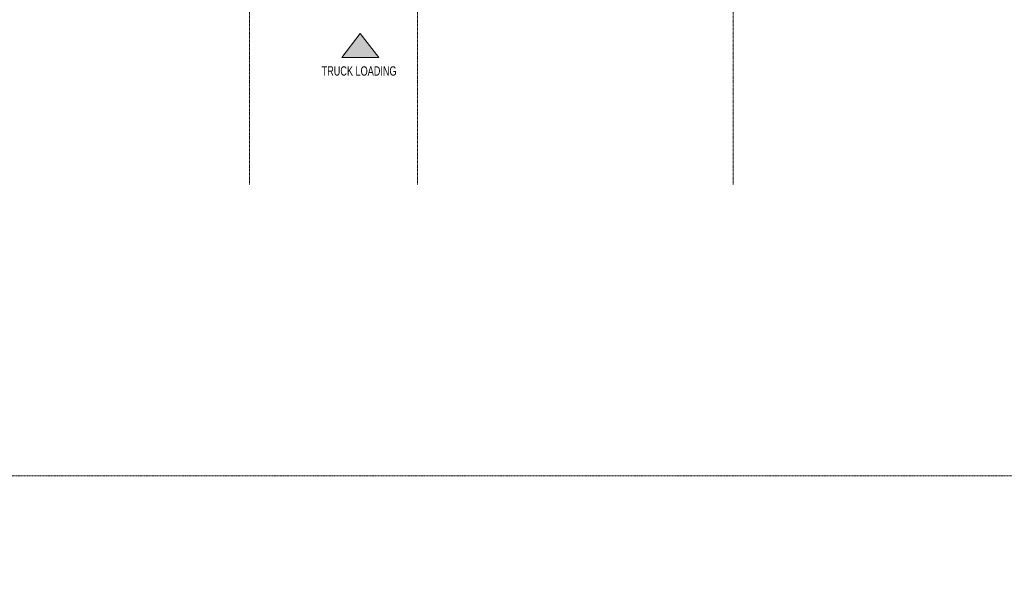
# Model space of a CAD drawing. Header units: millimetres. Extents: x -409347 to -76892, y 286088 to 1850972.
# Tile 333 of 364: x -310635 to -257805, y 1386428 to 1416860. Entities that reach past the tile are written whole.
import ezdxf

# ---------------------------------------------------------------- set-up
doc = ezdxf.new("R2010")
doc.units = ezdxf.units.MM
doc.linetypes.add('DGN Style 2', pattern=[3.08948, 1.853688, -1.235792])
doc.linetypes.add('DGN Style 4', pattern=[4.946257, 2.471584, -1.235792, 0.003089, -1.235792])
doc.layers.add('A_P_ACHS_HAR_X_X', color=70, linetype='DGN Style 4', lineweight=0, transparency=0.7)
for name, color, linetype, lineweight in [('A_P_WAND_BET_A_X', 25, 'Continuous', 0), ('A_P_WAND_BET_V_X', 131, 'DGN Style 2', 0), ('W_TEXT1', 251, 'Continuous', 13)]:
    doc.layers.add(name, color=color, linetype=linetype, lineweight=lineweight)
doc.styles.add('H_200-25', font='arial.ttf', dxfattribs={"width": 0.7, "height": 0.5})

msp = doc.modelspace()

# ---------------------------------------------------------------- hatches: boundary and pattern name
at = {"layer": 'W_TEXT1'}
msp.add_hatch(color=7, dxfattribs=at).paths.add_polyline_path([(-293344, 1414838), (-292358, 1416123), (-291371, 1414838)], flags=0)

# ---------------------------------------------------------------- linework, layer by layer
at = {"layer": 'A_P_ACHS_HAR_X_X', "ltscale": 0.000466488, "transparency": 33554477}
for p, q in [((-298313, 1498030), (-298313, 1408030)), ((-289285, 1498030), (-289285, 1408030)), ((-272350, 1498030), (-272350, 1408030))]:
    msp.add_line(p, q, dxfattribs=at)
at = {"layer": 'A_P_WAND_BET_A_X', "ltscale": 0.01}
msp.add_3dface([(-409347, 1850972), (-87526, 1850972), (-87526, 286088), (-409347, 286088)], dxfattribs=at)
at = {"layer": 'A_P_WAND_BET_V_X'}
msp.add_3dface([(-393854, 1527409), (-393847, 1392399), (-111053, 1392415), (-111060, 1527424)], dxfattribs=at)
msp.add_3dface([(-393854, 1527409), (-393847, 1392399), (-111053, 1392415), (-111060, 1527424)], dxfattribs=at)
at = {"layer": 'W_TEXT1', "color": 7}
for p, q in [((-292358, 1416123), (-293344, 1414838)), ((-291371, 1414838), (-292358, 1416123)), ((-293344, 1414838), (-291371, 1414838))]:
    msp.add_line(p, q, dxfattribs=at)

# ---------------------------------------------------------------- texts
at = {"layer": 'W_TEXT1', "color": 7, "style": 'H_200-25', "width": 0.7}
msp.add_text('TRUCK LOADING ', height=500, dxfattribs=at).set_placement((-294435, 1413862))

doc.saveas('drawing.dxf')
